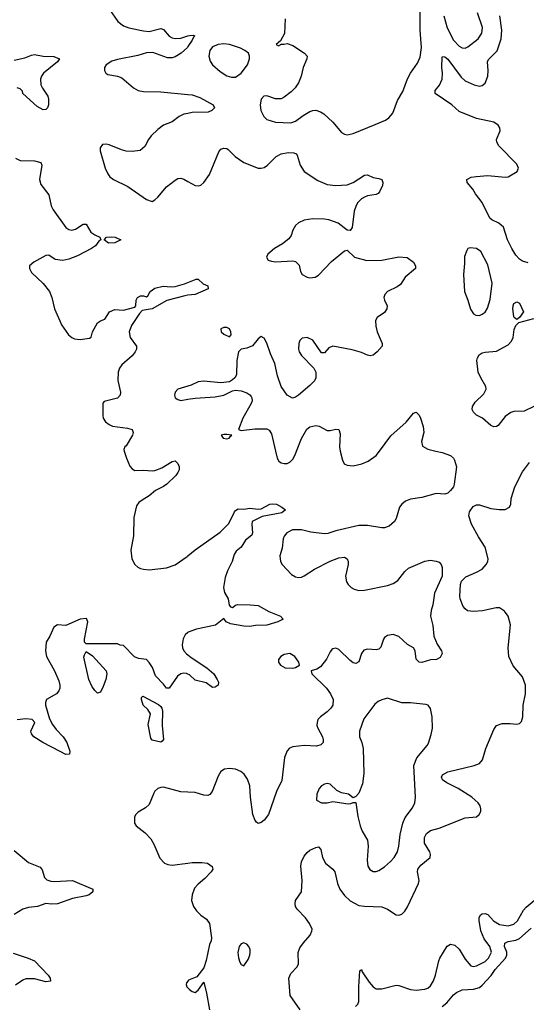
# Model space of a CAD drawing. Header units: inches. Extents: x 1839270 to 1929235, y 762242 to 910350.
# Tile 303 of 362: x 1878827 to 1882357, y 886148 to 893003. Entities that reach past the tile are written whole.
import ezdxf

# ---------------------------------------------------------------- set-up
doc = ezdxf.new("R2010")
doc.units = ezdxf.units.IN
doc.header["$MEASUREMENT"] = 0
for name, color, linetype in [('B8878', 7, 'Continuous'), ('B8879', 7, 'Continuous'), ('B8888', 7, 'Continuous'), ('B8889', 7, 'Continuous')]:
    doc.layers.add(name, color=color, linetype=linetype)

msp = doc.modelspace()

# ---------------------------------------------------------------- linework, layer by layer
at = {"layer": 'B8878', "color": 5}
for points, elevation in [([(1879556.3, 890000), (1879570.8, 889950), (1879595.6, 889895.6), (1879610, 889876.5), (1879630, 889865.4), (1879690, 889867), (1879750, 889862), (1879770, 889865.2), (1879817.9, 889882.1), (1879890, 889927), (1879910, 889932.2), (1879930, 889913.4), (1879938.9, 889890), (1879937.7, 889870), (1879930, 889849.7), (1879915.5, 889830), (1879851.8, 889770), (1879830, 889753.6), (1879774.4, 889725.6), (1879730, 889687.3), (1879681.5, 889658.5), (1879658.5, 889641.5), (1879642, 889618), (1879623, 889537), (1879620.5, 889410), (1879602.9, 889310), (1879609.1, 889250), (1879630.2, 889210.2), (1879650, 889192), (1879670, 889183.1), (1879690, 889176.9), (1879730, 889174), (1879850, 889187.4), (1879910, 889208.9), (1879994.9, 889265.1), (1880000, 889269.4)], 580), ([(1880000, 888447), (1879990, 888451.6), (1879970, 888454), (1879950, 888449.6), (1879927.7, 888432.3), (1879870, 888349), (1879850, 888348.7), (1879830, 888378), (1879774.6, 888434.6), (1879753.6, 888493.6), (1879730, 888528), (1879710, 888548), (1879656.4, 888556.4), (1879628.4, 888568.4), (1879550, 888646), (1879528.4, 888648.4), (1879510, 888658), (1879290, 888658), (1879278, 888670), (1879278, 888690), (1879302, 888810), (1879294, 888834), (1879250, 888829), (1879150, 888786), (1879090, 888789.3), (1879066, 888774), (1879038, 888710), (1879013, 888670), (1879007, 888610), (1879014.4, 888570), (1879070.4, 888470), (1879100.2, 888400.2), (1879107.9, 888370), (1879107.7, 888350), (1879100.3, 888330), (1879084.4, 888310), (1879013.4, 888270), (1879006.4, 888250), (1879006.7, 888230), (1879035.4, 888135.4), (1879055.6, 888095.6), (1879080.5, 888060.5), (1879130, 888010.4), (1879156.9, 887970), (1879176, 887910), (1879173.4, 887890), (1879150, 887888.3), (1879110, 887907), (1878989.7, 887970), (1878926.8, 888010), (1878909.8, 888030), (1878905.3, 888050), (1878932.3, 888110), (1878915.3, 888130), (1878870, 888134.5), (1878810, 888129.6)], 580), ([(1880000, 888737), (1879980.4, 888719.6), (1879966.4, 888693.6), (1879959.6, 888650), (1879962.3, 888630), (1879971.8, 888610), (1879989.3, 888589.3), (1880000, 888580.5)], 580), ([(1880000, 887625.1), (1879950, 887627.6), (1879830, 887659.8), (1879810, 887658.5), (1879790.6, 887650), (1879770, 887631.6), (1879762.2, 887617.8), (1879730, 887539.5), (1879704.4, 887515.6), (1879653.2, 887486.8), (1879636, 887470), (1879627.9, 887452.1), (1879627.3, 887410), (1879638.8, 887390), (1879702.7, 887342.8), (1879740.2, 887300.2), (1879763.1, 887263.1), (1879804.6, 887164.6), (1879836.3, 887130), (1879860.5, 887120.5), (1879890, 887117.3), (1880000, 887130.8)], 620), ([(1878790, 887218.4), (1878890, 887134.9), (1878970, 887103.1), (1878983.2, 887083.2), (1879001.1, 887030), (1879015.6, 887015.6), (1879044.9, 887004.9), (1879070, 887002), (1879196, 887010), (1879336.3, 886950), (1879336.4, 886930), (1879312.4, 886910), (1879290, 886902.5), (1879194.7, 886885.3), (1879090, 886848.5), (1879050, 886844.6), (1879010, 886849.7), (1878950.8, 886829.2), (1878890, 886822.2), (1878850, 886810.9), (1878790, 886773.5)], 580), ([(1878783.2, 886503.2), (1878886.8, 886470), (1878930.2, 886450.2), (1879026.2, 886350), (1879040.7, 886330), (1879041.6, 886310), (1879010, 886304.3), (1878930, 886324.2), (1878870, 886324.2), (1878850, 886316.2), (1878797.8, 886282.2)], 580), ([(1880000, 886310.1), (1879990, 886298), (1879986.4, 886286.4), (1879992, 886270), (1880000, 886261.7)], 620)]:
    msp.add_lwpolyline(points, dxfattribs=dict(at, elevation=elevation))
at = {"layer": 'B8878', "color": 5, "elevation": 580}
for points in [[(1879370, 888314.5), (1879350, 888333.6), (1879330, 888363.6), (1879308.7, 888410), (1879275.5, 888564.5), (1879278, 888582), (1879290, 888604.7), (1879334.4, 888574.4), (1879430.8, 888470), (1879435.5, 888450), (1879427.9, 888410), (1879410, 888360.7), (1879390, 888322)], [(1879810, 887973.3), (1879750, 887987.7), (1879742, 888002), (1879722.8, 888097.2), (1879739.7, 888170), (1879720.6, 888200.6), (1879687.6, 888230), (1879675.4, 888270), (1879676.6, 888283.4), (1879686.3, 888293.7), (1879794.7, 888234.7), (1879810, 888222.4), (1879817.3, 888210), (1879822.6, 888190), (1879819, 888090), (1879828.7, 887991.3), (1879820.9, 887979.1)]]:
    msp.add_lwpolyline(points, close=True, dxfattribs=at)
at = {"layer": 'B8879', "color": 5}
for points, elevation in [([(1879453.5, 893073.5), (1879510.3, 892990), (1879550, 892961.6), (1879586.9, 892946.9), (1879690, 892924.7), (1879730, 892920.7), (1879810, 892943.2), (1879830, 892934.9), (1879870, 892889.1), (1879890, 892876.9), (1879910, 892872.7), (1879950, 892873.7), (1880000, 892890.1)], 620), ([(1880000, 892816.6), (1879995.5, 892810), (1879952.7, 892770), (1879910, 892744.5), (1879890, 892738.6), (1879858.1, 892738.1), (1879754.1, 892774.1), (1879710, 892772.5), (1879650, 892754.5), (1879510, 892726.9), (1879470, 892714.1), (1879430.3, 892690), (1879418, 892670), (1879417.6, 892650), (1879428.2, 892630), (1879442.4, 892622.4), (1879510, 892610.2), (1879539.4, 892599.4), (1879620.3, 892530), (1879654, 892510), (1879690, 892502.6), (1879810, 892502), (1880000, 892482.7)], 620), ([(1878790, 892722), (1878862.6, 892737.4), (1878910, 892757.2), (1878930, 892760.2), (1878990, 892750.1), (1879066.3, 892746.3), (1879104.9, 892730), (1879092, 892710), (1878994, 892630), (1878978.4, 892610), (1878971.8, 892590), (1878975.6, 892550), (1878986.2, 892526.2), (1879023.5, 892470), (1879028.7, 892450), (1879028.1, 892410), (1879020.1, 892390), (1879010, 892379.1), (1878990, 892375.8), (1878950, 892399.4), (1878849.4, 892490), (1878846, 892506), (1878830, 892522), (1878809.1, 892529.1)], 580), ([(1880000, 892350.6), (1879970, 892344.6), (1879937.6, 892330), (1879890, 892292.2), (1879830, 892268.5), (1879790, 892239.1), (1879744.4, 892195.6), (1879725.2, 892170), (1879699.1, 892120.9), (1879666.4, 892093.6), (1879610, 892085), (1879570, 892088.4), (1879537, 892097), (1879450, 892133), (1879430, 892137.6), (1879405.3, 892134.7), (1879388.5, 892111.5), (1879388.2, 892090), (1879423.1, 891970), (1879441.6, 891930), (1879454.9, 891910), (1879482, 891890), (1879581.8, 891841.8), (1879710, 891752), (1879750, 891738.7), (1879770, 891748.5), (1879790, 891768.5), (1879850, 891839.6), (1879910, 891886.5), (1879930, 891896.9), (1879950, 891898.9), (1879970, 891893.1), (1880000, 891876.2)], 620), ([(1878798.9, 892038.9), (1878830, 892023.6), (1878930, 892020.9), (1878973.7, 892010), (1878980.8, 891990), (1878964.4, 891890), (1878975.4, 891855.4), (1879030, 891783.1), (1879047.4, 891707.4), (1879060.1, 891680.1), (1879150, 891557.6), (1879170, 891542.6), (1879190, 891537.8), (1879215.2, 891544.8), (1879270, 891580.2), (1879290, 891579), (1879324.2, 891524.2), (1879350, 891505.3), (1879386.8, 891490), (1879392, 891470), (1879379, 891461), (1879355.8, 891430), (1879327.4, 891410), (1879230, 891358.6), (1879170, 891335.8), (1879127.2, 891327.2), (1879074.8, 891334.8), (1879030, 891364), (1879010, 891361.2), (1878925.5, 891314.5), (1878896.3, 891290), (1878896.4, 891270), (1878910, 891243.8), (1878990, 891166), (1879034.7, 891110), (1879051.6, 891070), (1879069.1, 890990), (1879106.1, 890906.1), (1879119.3, 890879.3), (1879168.5, 890808.5), (1879190, 890790.2), (1879210, 890781.2), (1879250, 890775.6), (1879314.5, 890785.5), (1879326.3, 890793.7), (1879335.1, 890830), (1879370, 890893), (1879390, 890907.3), (1879421.2, 890918.8), (1879454, 890970), (1879490, 890984.9), (1879550, 890980.5), (1879630, 891002.8), (1879637.2, 891010), (1879638.3, 891050), (1879648.4, 891070), (1879670, 891080.8), (1879690, 891081.1), (1879710, 891073.4), (1879720.2, 891079.8), (1879737.4, 891110), (1879770, 891134), (1879827.8, 891147.8), (1879882.5, 891142.5), (1879910, 891144.6), (1879976.3, 891163.7), (1880000, 891173.4)], 580), ([(1880000, 891084.6), (1879978.2, 891081.8), (1879852.3, 891047.7), (1879750.4, 890990), (1879681.7, 890978.3), (1879661.8, 890958.2), (1879605.9, 890874.1), (1879590.2, 890830), (1879596.1, 890790), (1879641.7, 890730), (1879640.2, 890710), (1879632, 890690), (1879610, 890662.8), (1879540, 890600), (1879523.2, 890576.8), (1879514.3, 890550), (1879510.7, 890490.7), (1879529.1, 890410), (1879526.7, 890390), (1879510, 890367.7), (1879415.9, 890344.1), (1879407.2, 890332.8), (1879407.2, 890247.2), (1879410.2, 890230), (1879424.5, 890204.5), (1879450, 890185.2), (1879474.4, 890174.4), (1879579.1, 890159.1), (1879610.3, 890150), (1879618, 890130), (1879614.5, 890110), (1879570, 890036.9), (1879560.5, 890030), (1879553.4, 890010), (1879556.3, 890000)], 580), ([(1880000, 890451.6), (1879929, 890431), (1879910.6, 890410), (1879905.5, 890390), (1879910.5, 890370.5), (1879930, 890358), (1879950, 890352.7), (1880000, 890360.9)], 620)]:
    msp.add_lwpolyline(points, dxfattribs=dict(at, elevation=elevation))
at = {"layer": 'B8879', "color": 5, "elevation": 580}
msp.add_lwpolyline([(1879446.8, 891446.8), (1879415.1, 891470), (1879431.3, 891488.7), (1879467.8, 891492.2), (1879493.4, 891490), (1879532.7, 891470), (1879490, 891449)], close=True, dxfattribs=at)
at = {"layer": 'B8888', "color": 5}
for points, elevation in [([(1881727.5, 890000), (1881770.3, 889990.3), (1881830, 889968.2), (1881850, 889950.6), (1881857.4, 889937.4), (1881870.3, 889890), (1881855.6, 889770), (1881848.7, 889750), (1881830, 889724.5), (1881810, 889707), (1881790, 889699.5), (1881730, 889703.7), (1881630, 889676.9), (1881550, 889665.1), (1881514.4, 889650), (1881490, 889630.9), (1881473.6, 889610), (1881450.2, 889530), (1881439.3, 889510), (1881402.6, 889477.4), (1881370, 889466), (1881350, 889464.5), (1881250, 889481.8), (1881190, 889482.2), (1881030, 889445.4), (1880973.8, 889426.2), (1880950, 889424.3), (1880856, 889436), (1880790, 889451.3), (1880728.9, 889451.1), (1880689.3, 889430.7), (1880670, 889406.6), (1880662.8, 889390), (1880655.7, 889324.3), (1880641, 889270), (1880644.4, 889230), (1880657.3, 889210), (1880721, 889141), (1880750, 889123.2), (1880770, 889118.9), (1880790, 889121.8), (1880810, 889131.7), (1880881.4, 889178.6), (1880990, 889234), (1881050, 889255.9), (1881090, 889261.7), (1881110, 889250.4), (1881115.2, 889230), (1881116.1, 889210), (1881098.5, 889130), (1881103.6, 889090), (1881115.3, 889070), (1881137.6, 889050), (1881158.2, 889038.2), (1881190, 889028.8), (1881230, 889032.2), (1881390, 889064.3), (1881430, 889077.4), (1881461.8, 889098.2), (1881510, 889160.3), (1881536.3, 889183.7), (1881650, 889234), (1881690, 889240.7), (1881730, 889234), (1881750, 889225.3), (1881764.2, 889210), (1881770.2, 889190.2), (1881770.3, 889130), (1881717.6, 889010), (1881705.7, 888930), (1881694, 888890), (1881690.5, 888850), (1881704.9, 888784.9), (1881711.8, 888710), (1881736.5, 888656.5), (1881766, 888610), (1881770.4, 888590), (1881756.7, 888563.3), (1881732.1, 888547.9), (1881690, 888545.7), (1881630, 888528.2), (1881609.7, 888529.7), (1881589.6, 888550), (1881582, 888610), (1881571.8, 888630), (1881530, 888653.6), (1881470, 888708.1), (1881430, 888722.6), (1881390, 888716.5), (1881370, 888701), (1881362.3, 888690), (1881344.5, 888635.5), (1881330, 888620.3), (1881310, 888616.8), (1881250, 888621.6), (1881225.7, 888614.3), (1881208.7, 888591.3), (1881190, 888532.3), (1881170, 888519.7), (1881150, 888526), (1881130, 888540.8), (1881050, 888617.2), (1881030, 888628.3), (1881010, 888623.5), (1881002.8, 888617.2), (1880990, 888602.9), (1880964.1, 888550), (1880922.2, 888497.8), (1880898.4, 888481.6), (1880858.8, 888470), (1880863, 888450), (1880964.5, 888350), (1880992, 888310), (1881011.1, 888270), (1881008.1, 888230), (1880996.1, 888210), (1880970, 888184.5), (1880923.1, 888150), (1880905.5, 888130), (1880899.2, 888110), (1880898.2, 888090), (1880903.5, 888070), (1880936.2, 888010), (1880942.4, 887990), (1880941.7, 887970), (1880926.3, 887953.7), (1880895, 887945), (1880810, 887948.8), (1880730, 887939.5), (1880708.3, 887931.8), (1880690, 887913), (1880673.5, 887866.5), (1880652.7, 887707.3), (1880615.6, 887630), (1880561.2, 887470), (1880530, 887429.6), (1880510, 887414), (1880490, 887407.3), (1880476.9, 887416.9), (1880468, 887428), (1880451.9, 887470), (1880434.5, 887590), (1880431.9, 887670), (1880414.5, 887714.5), (1880390.9, 887750), (1880367.8, 887770), (1880330, 887786.2), (1880290, 887790.8), (1880254.3, 887785.7), (1880230, 887768.2), (1880210, 887736.9), (1880168.8, 887630), (1880151.8, 887608.2), (1880137.2, 887602.8), (1880110, 887603), (1880050, 887622.5), (1880000, 887625.1)], 620), ([(1880609.2, 890000), (1880620.9, 889950), (1880632.7, 889930), (1880650, 889918), (1880670, 889912.9), (1880690, 889914.3), (1880710, 889922.8), (1880730, 889942.6), (1880746.6, 889973.4), (1880757, 890000)], 620), ([(1881061.3, 890000), (1881075.5, 889935.5), (1881088.4, 889910), (1881110, 889900.9), (1881150, 889896.9), (1881212, 889910), (1881255.6, 889930), (1881310, 889968.8), (1881333.3, 890000)], 620), ([(1880781.6, 886110), (1880712, 886210), (1880702.8, 886330), (1880716.9, 886363.1), (1880760.9, 886410), (1880769.5, 886430), (1880768.7, 886508.7), (1880779, 886541), (1880803.9, 886576.1), (1880852.4, 886630), (1880863.6, 886656.4), (1880864.8, 886670), (1880847.5, 886710), (1880819.1, 886750), (1880761.4, 886810), (1880749.8, 886830), (1880746.2, 886850), (1880749.8, 886870.2), (1880790.8, 886930), (1880795.4, 887010), (1880785.6, 887110), (1880790, 887138.8), (1880810, 887179.1), (1880830, 887205.5), (1880850, 887220.5), (1880890, 887240.5), (1880910, 887244), (1880926, 887226), (1880938, 887170), (1880958.7, 887130), (1881009.4, 887089.4), (1881022.8, 887070), (1881041.6, 886990), (1881059, 886950), (1881090, 886906.5), (1881130, 886869.3), (1881190, 886836.9), (1881230, 886830.2), (1881350, 886826), (1881390.6, 886810), (1881450, 886770.6), (1881470, 886767.7), (1881490, 886776.3), (1881510, 886796.3), (1881530, 886827.7), (1881606.6, 886990), (1881609.7, 887010), (1881599.4, 887070), (1881602, 887090), (1881622.4, 887117.6), (1881687.4, 887170), (1881690.7, 887190), (1881684.4, 887210), (1881648.2, 887270), (1881648.3, 887310), (1881662.1, 887337.9), (1881690, 887357.7), (1881750, 887375.4), (1881930, 887445.2), (1882010, 887453.4), (1882029.3, 887470), (1882039.3, 887490), (1882040.9, 887510), (1882034.5, 887530), (1882022, 887550), (1882001.6, 887570), (1881978.7, 887590), (1881882.6, 887650), (1881803, 887690), (1881774.3, 887710), (1881766, 887730), (1881773.4, 887746.6), (1881810, 887766.2), (1881994, 887810), (1882030, 887825.3), (1882052.6, 887850), (1882075.1, 887930), (1882130, 888060.5), (1882150, 888088.5), (1882190, 888102.6), (1882243.9, 888103.9), (1882290, 888099.3), (1882310, 888104), (1882322.5, 888117.5), (1882333, 888150), (1882335.6, 888230), (1882351.6, 888310), (1882351.5, 888370), (1882330, 888427.6), (1882265.2, 888505.2), (1882234.5, 888570), (1882229.8, 888630), (1882247.6, 888790), (1882229.8, 888850), (1882206.1, 888886.1), (1882170, 888907.7), (1882147.9, 888907.9), (1882051.4, 888888.6), (1881990, 888882.3), (1881947.6, 888887.6), (1881930, 888900.4), (1881917.4, 888917.4), (1881897.3, 888970), (1881894.2, 888990), (1881899.3, 889070), (1881905.4, 889094.6), (1881935.2, 889124.8), (1882010, 889155.8), (1882050, 889178.3), (1882077.3, 889210), (1882088.5, 889230), (1882092.1, 889250), (1882069.8, 889330), (1882022.9, 889402.9), (1881974.6, 889490), (1881956.4, 889550), (1881962.2, 889577.8), (1881986.7, 889613.3), (1882010, 889626.7), (1882030, 889625.7), (1882110, 889600.2), (1882167, 889593), (1882210, 889594), (1882239.5, 889610), (1882249.6, 889630), (1882251.2, 889670), (1882276.4, 889750), (1882330, 889855.5), (1882378.9, 889921.1)], 620), ([(1880000, 889269.4), (1880050, 889311.3), (1880224.4, 889435.6), (1880283.8, 889496.2), (1880323.7, 889576.3), (1880330, 889585.7), (1880350, 889597.4), (1880390, 889596.5), (1880430, 889602), (1880490, 889594.7), (1880510, 889598.8), (1880570, 889630.1), (1880590, 889633.5), (1880617.6, 889630), (1880654.9, 889610), (1880679.3, 889590), (1880654.9, 889570), (1880516.2, 889543.8), (1880448, 889510), (1880443.7, 889490), (1880450.1, 889430.1), (1880444.5, 889415.5), (1880401.1, 889378.9), (1880370.2, 889330), (1880336.7, 889303.3), (1880321.3, 889278.7), (1880308.2, 889230), (1880275, 889165), (1880259.5, 889120.5), (1880247.3, 889050), (1880254.9, 889014.9), (1880280.9, 888970), (1880287.9, 888927.9), (1880296, 888916), (1880310, 888911), (1880330, 888927.3), (1880348.3, 888931.7), (1880434, 888930), (1880490, 888923.9), (1880562.6, 888882.6), (1880644, 888850), (1880662.8, 888830), (1880626.8, 888810), (1880550, 888787), (1880470, 888785.5), (1880430, 888779.3), (1880390, 888780.7), (1880296.3, 888796.3), (1880266, 888810), (1880250, 888835.3), (1880191.9, 888788.1), (1880059.6, 888760.4), (1880001.6, 888738.4), (1880000, 888737)], 580), ([(1880000, 888580.5), (1880022.3, 888562.3), (1880131.6, 888490), (1880179, 888450), (1880204, 888410), (1880211.6, 888390), (1880210, 888369.8), (1880190, 888356), (1880170, 888354.8), (1880126.1, 888386.1), (1880050, 888404.4), (1880010, 888442.4), (1880000, 888447)], 580), ([(1880000, 887130.8), (1880030, 887134.5), (1880095.9, 887135.9), (1880136, 887130), (1880168.4, 887108.4), (1880173.4, 887090), (1880161.6, 887070), (1880116.4, 887023.6), (1880070, 886985.6), (1880044.5, 886955.5), (1880030.3, 886910), (1880025.3, 886870), (1880038.7, 886830), (1880058.7, 886798.7), (1880089.2, 886769.2), (1880130, 886741.6), (1880150, 886710.7), (1880163.1, 886610), (1880161.1, 886590), (1880150, 886565.2), (1880127.2, 886452.8), (1880110, 886402), (1880060.7, 886339.3), (1880004.5, 886315.5), (1880000, 886310.1)], 620), ([(1881168, 886132), (1881183.2, 886150), (1881191.4, 886168.6), (1881191.1, 886270), (1881198, 886382), (1881210, 886390.5), (1881214.6, 886374.6), (1881261.5, 886301.4), (1881289.3, 886269.3), (1881310, 886256.4), (1881350, 886254.6), (1881450, 886280.5), (1881470, 886278.6), (1881550, 886250.2), (1881590, 886245.5), (1881650, 886252.9), (1881670, 886261.2), (1881690, 886277.4), (1881710, 886312.4), (1881724.2, 886350), (1881746.8, 886450), (1881755.5, 886470), (1881806.7, 886553.2), (1881830, 886566.7), (1881858.6, 886558.6), (1881890, 886531.5), (1881930, 886462.6), (1881970, 886416), (1881990, 886410.3), (1882010, 886415.8), (1882070, 886447.1), (1882093.8, 886470), (1882113.7, 886510), (1882102.8, 886550), (1882064.6, 886604.6), (1882040.4, 886660.4), (1882027.5, 886732.5), (1882027.8, 886750), (1882038.8, 886770), (1882050, 886778), (1882070, 886781), (1882090, 886772.1), (1882128.7, 886728.6), (1882170, 886704.6), (1882230, 886695.3), (1882270, 886705.4), (1882296.5, 886730), (1882337.5, 886802.5), (1882355.1, 886824.9), (1882442.9, 886897.1)], 580), ([(1881770, 886133), (1881802.8, 886157.2), (1881850, 886214), (1881870, 886230.4), (1881910.9, 886249.1), (1881990, 886253.9), (1882030, 886266), (1882050, 886280.6), (1882111.8, 886348.2), (1882140.1, 886390), (1882213.2, 886470), (1882221.6, 886490), (1882220.8, 886510), (1882204.2, 886550), (1882206.8, 886573.2), (1882230, 886585.5), (1882284.7, 886595.3), (1882310, 886606.2), (1882390, 886677.1)], 560), ([(1880000, 886261.7), (1880011.3, 886250), (1880030, 886236), (1880050, 886231), (1880070, 886246.8), (1880110, 886302), (1880130, 886226), (1880150.6, 886110)], 620)]:
    msp.add_lwpolyline(points, dxfattribs=dict(at, elevation=elevation))
for points, elevation in [([(1880710, 888591.5), (1880670, 888583), (1880646, 888570), (1880630.5, 888549.5), (1880630.4, 888530), (1880644.4, 888510), (1880676, 888490), (1880730, 888487.6), (1880750, 888493.4), (1880777.2, 888510), (1880771.6, 888530), (1880743.6, 888570)], 620), ([(1881390, 888278.7), (1881350, 888268.3), (1881324.4, 888255.6), (1881302.3, 888237.7), (1881225.4, 888134.6), (1881195.9, 888050), (1881194.7, 888010), (1881212.1, 887970), (1881220.2, 887930), (1881225, 887755), (1881216.8, 887683.2), (1881190, 887619), (1881170, 887595.3), (1881150, 887586), (1881118, 887610), (1881070, 887620.7), (1881036.4, 887636.4), (1880990, 887679.6), (1880970, 887684.7), (1880950, 887681.6), (1880930.3, 887669.7), (1880913.4, 887650), (1880897.3, 887610), (1880896, 887570), (1880930, 887550.8), (1880970, 887550.8), (1881010, 887559.1), (1881115.5, 887544.5), (1881134, 887546), (1881150, 887554), (1881170, 887554), (1881183.8, 887456.2), (1881199.5, 887390), (1881214.1, 887354.1), (1881250.6, 887290), (1881255.5, 887250), (1881248.1, 887151.9), (1881253.4, 887110), (1881265.9, 887085.9), (1881290, 887073.4), (1881310, 887073.4), (1881330, 887080.5), (1881370, 887105.5), (1881410, 887141.6), (1881436.3, 887170), (1881460.5, 887210), (1881469.7, 887250), (1881477.4, 887330), (1881496.4, 887410), (1881512.5, 887447.5), (1881563.3, 887516.7), (1881579.7, 887550), (1881586, 887590), (1881573.3, 887810), (1881595, 887865), (1881667, 887950), (1881674.9, 887965.1), (1881694.5, 888025.5), (1881703, 888070), (1881701.3, 888150), (1881690, 888208), (1881673.2, 888230), (1881656.3, 888236.3), (1881550, 888248), (1881490, 888248)], 640), ([(1880390, 886575.8), (1880370, 886569.6), (1880356, 886550), (1880348.4, 886508.4), (1880351.6, 886471.6), (1880362, 886442), (1880370, 886426), (1880390, 886416), (1880419.2, 886460.8), (1880431.1, 886490), (1880433.7, 886510), (1880432.6, 886530), (1880424.2, 886550), (1880410, 886567.3)], 640)]:
    msp.add_lwpolyline(points, close=True, dxfattribs=dict(at, elevation=elevation))
at = {"layer": 'B8889', "color": 5}
for points, elevation in [([(1880677.1, 893010), (1880673.4, 892906.6), (1880644.7, 892855.3), (1880614, 892830), (1880630, 892822), (1880646, 892830), (1880646, 892834), (1880670, 892832), (1880690, 892838), (1880730, 892822.8), (1880811, 892770), (1880830.8, 892750), (1880827.3, 892730), (1880803, 892670), (1880787.7, 892610), (1880770, 892564), (1880747.7, 892530), (1880718.7, 892501.3), (1880670, 892462.9), (1880650, 892453.3), (1880610, 892451.3), (1880550, 892473.3), (1880529, 892471), (1880510.6, 892450), (1880502.4, 892410), (1880508.2, 892370), (1880527.7, 892330), (1880548.9, 892308.9), (1880610, 892290.3), (1880715.5, 892284.5), (1880750, 892295.8), (1880803.5, 892336.5), (1880850, 892363.6), (1880870, 892371.7), (1880890, 892372.8), (1880922.5, 892362.5), (1880947, 892347), (1881008.9, 892290), (1881070, 892218.4), (1881090, 892206.4), (1881110, 892202), (1881150, 892211.6), (1881305.2, 892274.8), (1881375.4, 892304.6), (1881399.3, 892320.7), (1881426.6, 892353.4), (1881460.1, 892439.9), (1881496.9, 892503.1), (1881528.3, 892591.7), (1881549.7, 892630.3), (1881599.5, 892700.5), (1881617.6, 892742.4), (1881626, 892810), (1881617.7, 892930), (1881618.4, 893090)], 640), ([(1882369.7, 891309.7), (1882330, 891321.6), (1882310, 891336.9), (1882283.9, 891363.9), (1882256.4, 891410), (1882227, 891470), (1882197.7, 891557.7), (1882166.8, 891586.8), (1882118, 891610), (1882102.5, 891622.5), (1882050.6, 891730.6), (1882004, 891790), (1881984.4, 891824.4), (1881946, 891870), (1881943.7, 891890), (1881947, 891893), (1881973.5, 891906.5), (1882007.3, 891912.7), (1882090, 891918.8), (1882210, 891907.2), (1882229.7, 891910.3), (1882294.1, 891945.9), (1882303.6, 891970), (1882290, 891997.6), (1882165.6, 892125.6), (1882151.1, 892150), (1882149.9, 892170), (1882174.7, 892230), (1882173, 892250), (1882161.4, 892270), (1882130, 892290.5), (1882010, 892314.3), (1881890, 892364.1), (1881837.8, 892410), (1881721.3, 892490), (1881721.7, 892510), (1881752.4, 892547.6), (1881769.9, 892590), (1881773.6, 892630), (1881769.3, 892670), (1881770, 892742), (1881773.2, 892746.8), (1881790, 892744.6), (1881810, 892727.5), (1881903.9, 892603.9), (1881930, 892578.4), (1881992.7, 892550), (1882030, 892540.6), (1882050, 892544.9), (1882070, 892561.7), (1882089.8, 892610), (1882092.2, 892650), (1882087.4, 892710), (1882092.7, 892727.3), (1882153.9, 892786.1), (1882182, 892870), (1882187.5, 892930), (1882171.5, 893030)], 620), ([(1881782.8, 893030), (1881806.5, 892946.5), (1881850, 892861.6), (1881890, 892820.2), (1881910, 892807.6), (1881930, 892804.9), (1881950, 892813.8), (1882021, 892870), (1882046.8, 892910), (1882051.6, 892950), (1882017.8, 893050)], 640), ([(1880000, 892890.1), (1880010, 892893.4), (1880036.2, 892896.2), (1880046.8, 892890), (1880038, 892882), (1880030, 892860.7), (1880000, 892816.6)], 620), ([(1880000, 892482.7), (1880030, 892479.6), (1880081.8, 892461.8), (1880130, 892436.5), (1880174.8, 892410), (1880184, 892390), (1880166.8, 892370), (1880140.3, 892359.7), (1880030, 892356.5), (1880000, 892350.6)], 620), ([(1880000, 891876.2), (1880050, 891848), (1880070, 891845.5), (1880090, 891852.4), (1880111.3, 891870), (1880150, 891926), (1880215.5, 892084.5), (1880230, 892102.4), (1880249, 892110), (1880270, 892106.4), (1880279.6, 892099.6), (1880328.2, 892050), (1880389.3, 892009.3), (1880490, 891970.4), (1880510, 891968.5), (1880530, 891974.4), (1880555.1, 891990), (1880614, 892050), (1880649.4, 892070), (1880698.2, 892078.2), (1880736.9, 892076.9), (1880754, 892070), (1880760.4, 892060.4), (1880782, 891990), (1880810, 891946.7), (1880904.8, 891884.8), (1880970, 891856), (1881030, 891847.9), (1881110, 891854), (1881150.7, 891869.3), (1881230, 891921.3), (1881250, 891923.7), (1881290, 891905.3), (1881330, 891898.7), (1881350, 891890.3), (1881356.5, 891870), (1881354.9, 891850), (1881335.1, 891804.9), (1881326, 891794), (1881310, 891787), (1881250, 891776.9), (1881230, 891768), (1881210, 891755.8), (1881184.2, 891730), (1881172, 891710), (1881157.6, 891670), (1881143.5, 891556.5), (1881130, 891535.3), (1881110, 891539), (1881046.5, 891586.5), (1880982, 891610), (1880950, 891615.3), (1880870, 891617.6), (1880810, 891607.1), (1880770.5, 891590), (1880748.5, 891570), (1880730, 891537.2), (1880718.9, 891501.1), (1880702.6, 891477.4), (1880657.5, 891442.5), (1880603, 891410), (1880556.3, 891370), (1880548, 891350), (1880559.1, 891330), (1880581.3, 891321.3), (1880610, 891317.8), (1880730, 891325.2), (1880750, 891319.6), (1880774.1, 891294.1), (1880784.4, 891250), (1880796.4, 891230), (1880830, 891211.6), (1880850, 891206.4), (1880886, 891210), (1880910, 891223.5), (1881001, 891318.9), (1881090, 891394.8), (1881110, 891398.8), (1881161, 891350), (1881246.8, 891326.8), (1881350.7, 891329.3), (1881470, 891353), (1881527.7, 891347.7), (1881570, 891314.8), (1881584.9, 891290), (1881584.9, 891270), (1881514, 891210), (1881480.2, 891159.7), (1881456.5, 891143.5), (1881390, 891111.6), (1881370.6, 891090), (1881364.4, 891070), (1881368.2, 891050), (1881387.7, 891010), (1881384.9, 890990), (1881370, 890965.2), (1881318, 890930), (1881306.8, 890910), (1881308, 890870), (1881317.3, 890830), (1881353, 890750), (1881352.4, 890730), (1881318.4, 890690), (1881290, 890667.1), (1881270, 890663.1), (1881250, 890667.1), (1881210, 890686.3), (1881144.5, 890704.5), (1881010, 890730.8), (1880982, 890718), (1880950, 890683.7), (1880930, 890682.9), (1880870, 890772.8), (1880830, 890789.7), (1880794.6, 890785.4), (1880780.3, 890770), (1880773.4, 890750), (1880769.1, 890710), (1880774.9, 890690), (1880790, 890664.4), (1880877.6, 890577.6), (1880890.7, 890550), (1880890.6, 890510.6), (1880880.5, 890490), (1880850, 890456), (1880770, 890389), (1880750, 890375.3), (1880729.1, 890369.1), (1880690, 890388), (1880649.5, 890449.5), (1880623, 890523), (1880606, 890610), (1880575.9, 890675.9), (1880550, 890752), (1880530, 890786.6), (1880510, 890798), (1880490, 890781.2), (1880450, 890731.8), (1880410, 890716.2), (1880370.5, 890709.5), (1880350.8, 890690), (1880340.4, 890630), (1880337.1, 890530), (1880327.3, 890510), (1880310, 890495.1), (1880290, 890482.7), (1880230, 890474.7), (1880110, 890487.2), (1880070, 890481.1), (1880022, 890458), (1880000, 890451.6)], 620), ([(1880000, 891173.4), (1880056.4, 891196.4), (1880070, 891196.3), (1880104.8, 891164.8), (1880138.8, 891150), (1880141, 891130), (1880050, 891090.9), (1880000, 891084.6)], 580), ([(1882410, 890309.6), (1882342.4, 890277.6), (1882270, 890275.1), (1882250, 890268.5), (1882210, 890239.7), (1882161.8, 890178.2), (1882150, 890171.3), (1882130, 890169.7), (1882110, 890178.7), (1882051.5, 890230), (1882009.6, 890250), (1881988.2, 890270), (1881979.7, 890290), (1881982.6, 890310), (1882000.4, 890339.6), (1882060.6, 890399.4), (1882076.8, 890430), (1882075, 890450), (1882039.8, 890510), (1882022.7, 890550), (1882012.9, 890630), (1882017.3, 890650), (1882028.3, 890670), (1882050, 890683.6), (1882070.7, 890689.3), (1882150, 890695.6), (1882230, 890740.3), (1882253.9, 890766.1), (1882265.6, 890790), (1882273.3, 890846.7), (1882284.8, 890875.2), (1882306, 890894), (1882410, 890923.8)], 620), ([(1880000, 890360.9), (1880050.8, 890369.2), (1880190, 890377.4), (1880249, 890390), (1880310, 890419.1), (1880330, 890423.8), (1880370, 890418.4), (1880410, 890406), (1880431.7, 890391.7), (1880439.9, 890379.9), (1880445.5, 890370), (1880446, 890350), (1880439.3, 890330), (1880382.4, 890230), (1880352, 890150), (1880370, 890142.8), (1880466.2, 890153.8), (1880530, 890155.8), (1880550, 890154.4), (1880566.5, 890146.5), (1880581, 890121), (1880609.2, 890000)], 620), ([(1881333.3, 890000), (1881413, 890107), (1881519.3, 890200.7), (1881570, 890264), (1881590, 890270.6), (1881610, 890250.8), (1881620.3, 890230), (1881639.6, 890170), (1881642.3, 890130), (1881626.6, 890066.6), (1881634.9, 890034.9), (1881670, 890013), (1881727.5, 890000)], 620), ([(1880757, 890000), (1880791.6, 890088.4), (1880828, 890152), (1880850, 890168.8), (1880890, 890178), (1880913.5, 890173.5), (1880970, 890143.1), (1880990, 890142.4), (1881030, 890152.4), (1881050.2, 890150.2), (1881060.2, 890120.2), (1881054.8, 890030), (1881061.3, 890000)], 620)]:
    msp.add_lwpolyline(points, dxfattribs=dict(at, elevation=elevation))
for points, elevation in [([(1880250, 892834.5), (1880210, 892831.3), (1880170, 892814.5), (1880152.4, 892790), (1880146, 892750), (1880155.6, 892715.6), (1880171.7, 892690), (1880223.4, 892643.4), (1880270, 892612.8), (1880302.7, 892602.7), (1880330, 892604.2), (1880370, 892630.3), (1880414, 892690), (1880428, 892730), (1880429.5, 892750), (1880421.2, 892770), (1880397.2, 892790), (1880365.9, 892805.9), (1880289.9, 892829.9)], 640), ([(1881965.2, 891414.8), (1881950.7, 891409.3), (1881942.5, 891397.5), (1881926, 891354), (1881926.2, 891306.2), (1881918.7, 891230), (1881925.5, 891110), (1881950, 891051.3), (1881967.7, 890987.7), (1881990, 890956.3), (1882005.3, 890945.3), (1882030, 890944.4), (1882050, 890952.4), (1882070, 890968), (1882086, 890994), (1882104.7, 891055.3), (1882119.8, 891170), (1882090, 891296), (1882039.5, 891390), (1882010, 891409.5)], 640), ([(1882290, 890916), (1882273.2, 890930), (1882270, 890938), (1882263.1, 890990), (1882264.8, 891010), (1882270, 891026.8), (1882290, 891039.3), (1882310.7, 891030), (1882338, 890970), (1882310, 890929)], 620), ([(1880270, 890859.7), (1880250, 890859.7), (1880228.4, 890850), (1880230.7, 890830), (1880250, 890813.4), (1880290, 890796), (1880301.2, 890810), (1880299.5, 890830), (1880289.3, 890850)], 620), ([(1880270, 890116), (1880250, 890116), (1880232, 890110), (1880244.7, 890090), (1880270, 890084.9), (1880288, 890090), (1880295.3, 890104.7), (1880306, 890110)], 620)]:
    msp.add_lwpolyline(points, close=True, dxfattribs=dict(at, elevation=elevation))

doc.saveas('drawing.dxf')
